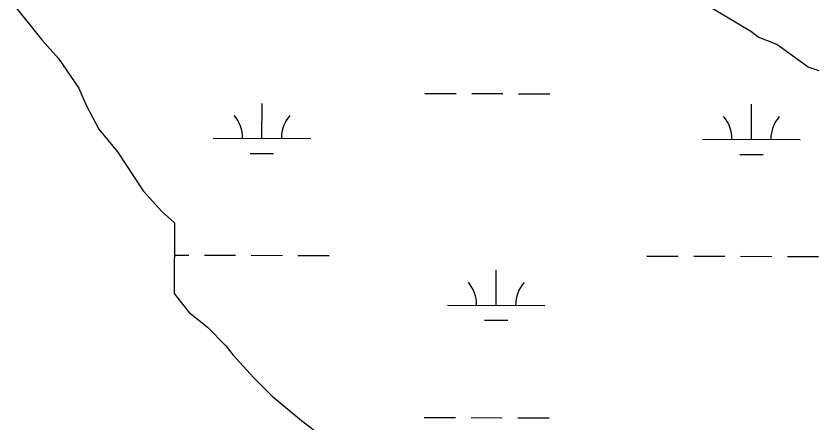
# Model space of a CAD drawing. Extents: x 3187622 to 3225504, y 800805 to 826213.
# Drawn here: x 3220390 to 3221213, y 817717 to 818134 of the extents above; entities that cross this region are included whole.
import ezdxf

# ---------------------------------------------------------------- set-up
doc = ezdxf.new("R2010")
doc.units = 0
doc.layers.add('V-SITE-VEGE', color=7, linetype='Continuous')
doc.layers.add('V-WETL-SWMP', color=7, linetype='Continuous')

msp = doc.modelspace()

# ---------------------------------------------------------------- linework, layer by layer
at = {"layer": 'V-SITE-VEGE'}
for p, q in [((3221143.22, 818118.66), (3221027.31, 818188.11)), ((3220389.79, 818142.74), (3220416.28, 818110.13)), ((3221150.81, 818112.88), (3221143.22, 818118.66)), ((3221169.84, 818105.12), (3221150.81, 818112.88)), ((3220416.28, 818110.13), (3220433.33, 818090.94)), ((3221202.12, 818082.01), (3221169.84, 818105.12)), ((3220433.33, 818090.94), (3220454.11, 818060.28)), ((3221213.54, 818078.12), (3221202.12, 818082.01)), ((3220454.11, 818060.28), (3220461.63, 818043.06)), ((3220461.63, 818043.06), (3220474.81, 818018.17)), ((3220474.81, 818018.17), (3220493.74, 817995.15)), ((3220493.74, 817995.15), (3220520.18, 817954.91)), ((3220520.18, 817954.91), (3220539.12, 817933.8)), ((3220539.12, 817933.8), (3220552.4, 817922.26)), ((3220552.4, 817922.26), (3220551.92, 817849.77)), ((3220551.92, 817849.77), (3220567.05, 817830.59)), ((3220567.05, 817830.59), (3220586.03, 817815.2)), ((3220586.03, 817815.2), (3220604.98, 817795.99)), ((3220604.98, 817795.99), (3220612.55, 817786.4)), ((3220612.55, 817786.4), (3220633.38, 817763.37)), ((3220633.38, 817763.37), (3220652.33, 817744.17)), ((3220652.33, 817744.17), (3220682.69, 817719.16)), ((3220682.69, 817719.16), (3220707.36, 817699.92))]:
    msp.add_line(p, q, dxfattribs=at)
at = {"layer": 'V-WETL-SWMP'}
for p, q in [((3221143.22, 818118.65), (3221027.3, 818188.11)), ((3220389.79, 818142.74), (3220416.28, 818110.13)), ((3221150.81, 818112.88), (3221143.22, 818118.65)), ((3221169.84, 818105.12), (3221150.81, 818112.88)), ((3220416.28, 818110.13), (3220433.33, 818090.94)), ((3221202.12, 818082.01), (3221169.84, 818105.12)), ((3220433.33, 818090.94), (3220454.11, 818060.28)), ((3221213.54, 818078.12), (3221202.12, 818082.01)), ((3220454.11, 818060.28), (3220461.63, 818043.06)), ((3220809.16, 818054.92), (3220841.16, 818054.86)), ((3220857.16, 818054.83), (3220889.16, 818054.76)), ((3220905.16, 818054.73), (3220937.16, 818054.66)), ((3220461.63, 818043.06), (3220474.82, 818018.17)), ((3220642, 818008.83), (3220642.08, 818044.83)), ((3221143.91, 818007.81), (3221143.98, 818043.81)), ((3220474.82, 818018.17), (3220493.74, 817995.15)), ((3220592, 818008.94), (3220692, 818008.73)), ((3221093.91, 818007.91), (3221193.91, 818007.71)), ((3220493.74, 817995.15), (3220520.18, 817954.91)), ((3220629.97, 817993.43), (3220653.97, 817993.38)), ((3221131.88, 817992.41), (3221155.88, 817992.36)), ((3220520.18, 817954.91), (3220539.12, 817933.8)), ((3220539.12, 817933.8), (3220552.4, 817922.26)), ((3220552.4, 817922.26), (3220551.92, 817849.77)), ((3220552.18, 817888.95), (3220566.92, 817888.92)), ((3220582.92, 817888.88), (3220614.92, 817888.82)), ((3220630.92, 817888.79), (3220662.92, 817888.72)), ((3220678.92, 817888.69), (3220710.91, 817888.62)), ((3221036.82, 817887.96), (3221068.82, 817887.89)), ((3221084.82, 817887.86), (3221116.82, 817887.8)), ((3221132.82, 817887.76), (3221164.82, 817887.7)), ((3221180.82, 817887.67), (3221212.82, 817887.6)), ((3220882.13, 817837.53), (3220882.2, 817873.53)), ((3220551.92, 817849.77), (3220567.05, 817830.59)), ((3220832.13, 817837.63), (3220932.13, 817837.43)), ((3220567.05, 817830.59), (3220586.03, 817815.2)), ((3220586.03, 817815.2), (3220604.98, 817795.99)), ((3220870.1, 817822.12), (3220894.1, 817822.08)), ((3220604.98, 817795.99), (3220612.54, 817786.4)), ((3220612.54, 817786.4), (3220633.38, 817763.37)), ((3220633.38, 817763.37), (3220652.33, 817744.17)), ((3220652.33, 817744.17), (3220682.69, 817719.16)), ((3220682.69, 817719.16), (3220707.36, 817699.92)), ((3220808.48, 817722.25), (3220840.48, 817722.18)), ((3220856.48, 817722.15), (3220888.48, 817722.09)), ((3220904.48, 817722.05), (3220936.48, 817721.99))]:
    msp.add_line(p, q, dxfattribs=at)
for centre, start, end in [((3220586.76, 818009.42), 359.11148, 40.65514), ((3220697.25, 818009.2), 139.11148, 180.65514), ((3221088.67, 818008.4), 359.11148, 40.65514), ((3221199.15, 818008.17), 139.11148, 180.65514), ((3220826.89, 817838.12), 359.11148, 40.65514), ((3220937.37, 817837.89), 139.11148, 180.65514)]:
    msp.add_arc(centre, 35.25, start, end, dxfattribs=at)

doc.saveas('drawing.dxf')
